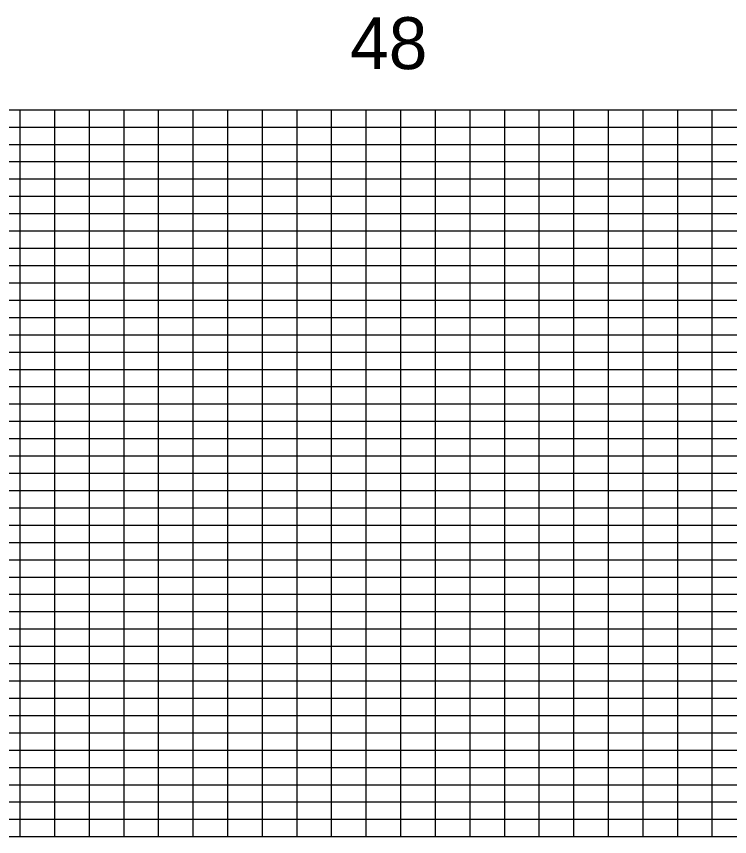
# Model space of a CAD drawing. Extents: x 1873632 to 1926512, y 813126 to 836257.
# Drawn here: x 1885508 to 1886538, y 820525 to 821710 of the extents above; entities that cross this region are included whole.
import ezdxf

# ---------------------------------------------------------------- set-up
doc = ezdxf.new("R2010")
doc.units = 0
doc.layers.add('RD_PD_WallFill', color=7, linetype='Continuous')

msp = doc.modelspace()

# ---------------------------------------------------------------- linework, layer by layer
at = {"layer": 'RD_PD_WallFill'}
for p, q in [((1883663.1, 821575.1), (1889013.1, 821575.1)), ((1885513.1, 820525.1), (1885513.1, 821575.1)), ((1885513.1, 820525.1), (1885513.1, 821575.1)), ((1885563.1, 820525.1), (1885563.1, 821575.1)), ((1885563.1, 820525.1), (1885563.1, 821575.1)), ((1885613.1, 820525.1), (1885613.1, 821575.1)), ((1885613.1, 820525.1), (1885613.1, 821575.1)), ((1885663.1, 820525.1), (1885663.1, 821575.1)), ((1885663.1, 820525.1), (1885663.1, 821575.1)), ((1885713.1, 820525.1), (1885713.1, 821575.1)), ((1885713.1, 820525.1), (1885713.1, 821575.1)), ((1885763.1, 820525.1), (1885763.1, 821575.1)), ((1885763.1, 820525.1), (1885763.1, 821575.1)), ((1885813.1, 820525.1), (1885813.1, 821575.1)), ((1885813.1, 820525.1), (1885813.1, 821575.1)), ((1885863.1, 820525.1), (1885863.1, 821575.1)), ((1885863.1, 820525.1), (1885863.1, 821575.1)), ((1885913.1, 820525.1), (1885913.1, 821575.1)), ((1885913.1, 820525.1), (1885913.1, 821575.1)), ((1885963.1, 820525.1), (1885963.1, 821575.1)), ((1885963.1, 820525.1), (1885963.1, 821575.1)), ((1886013.1, 820525.1), (1886013.1, 821575.1)), ((1886013.1, 820525.1), (1886013.1, 821575.1)), ((1886063.1, 820525.1), (1886063.1, 821575.1)), ((1886063.1, 820525.1), (1886063.1, 821575.1)), ((1886113.1, 820525.1), (1886113.1, 821575.1)), ((1886113.1, 820525.1), (1886113.1, 821575.1)), ((1886163.1, 820525.1), (1886163.1, 821575.1)), ((1886163.1, 820525.1), (1886163.1, 821575.1)), ((1886213.1, 820525.1), (1886213.1, 821575.1)), ((1886213.1, 820525.1), (1886213.1, 821575.1)), ((1886263.1, 820525.1), (1886263.1, 821575.1)), ((1886263.1, 820525.1), (1886263.1, 821575.1)), ((1886313.1, 820525.1), (1886313.1, 821575.1)), ((1886313.1, 820525.1), (1886313.1, 821575.1)), ((1886363.1, 820525.1), (1886363.1, 821575.1)), ((1886363.1, 820525.1), (1886363.1, 821575.1)), ((1886413.1, 820525.1), (1886413.1, 821575.1)), ((1886413.1, 820525.1), (1886413.1, 821575.1)), ((1886463.1, 820525.1), (1886463.1, 821575.1)), ((1886463.1, 820525.1), (1886463.1, 821575.1)), ((1886513.1, 820525.1), (1886513.1, 821575.1)), ((1886513.1, 820525.1), (1886513.1, 821575.1)), ((1884113.1, 821550.1), (1889013.1, 821550.1)), ((1884113.1, 821550.1), (1889013.1, 821550.1)), ((1884113.1, 821525.1), (1889013.1, 821525.1)), ((1884113.1, 821500.1), (1889013.1, 821500.1)), ((1884113.1, 821475.1), (1889013.1, 821475.1)), ((1884113.1, 821450.1), (1889013.1, 821450.1)), ((1883663.1, 821425.1), (1889013.1, 821425.1)), ((1883663.1, 821400.1), (1889013.1, 821400.1)), ((1883663.1, 821375.1), (1889013.1, 821375.1)), ((1883663.1, 821350.1), (1889013.1, 821350.1)), ((1883663.1, 821325.1), (1889013.1, 821325.1)), ((1883663.1, 821300.1), (1889013.1, 821300.1)), ((1883663.1, 821275.1), (1889013.1, 821275.1)), ((1883663.1, 821250.1), (1889013.1, 821250.1)), ((1883663.1, 821225.1), (1889013.1, 821225.1)), ((1883663.1, 821200.1), (1889013.1, 821200.1)), ((1883663.1, 821175.1), (1889013.1, 821175.1)), ((1883663.1, 821150.1), (1889013.1, 821150.1)), ((1883663.1, 821125.1), (1889013.1, 821125.1)), ((1883663.1, 821100.1), (1889013.1, 821100.1)), ((1883663.1, 821075.1), (1889013.1, 821075.1)), ((1883663.1, 821050.1), (1889013.1, 821050.1)), ((1883663.1, 821025.1), (1889013.1, 821025.1)), ((1883663.1, 821000.1), (1889013.1, 821000.1)), ((1883663.1, 820975.1), (1889013.1, 820975.1)), ((1883663.1, 820950.1), (1889013.1, 820950.1)), ((1883663.1, 820925.1), (1889013.1, 820925.1)), ((1883663.1, 820900.1), (1889013.1, 820900.1)), ((1883663.1, 820875.1), (1889013.1, 820875.1)), ((1883663.1, 820850.1), (1889013.1, 820850.1)), ((1883663.1, 820825.1), (1889013.1, 820825.1)), ((1883663.1, 820800.1), (1889013.1, 820800.1)), ((1883663.1, 820775.1), (1889013.1, 820775.1)), ((1883663.1, 820750.1), (1889013.1, 820750.1)), ((1883663.1, 820725.1), (1889013.1, 820725.1)), ((1883663.1, 820700.1), (1889013.1, 820700.1)), ((1883663.1, 820675.1), (1889013.1, 820675.1)), ((1883663.1, 820650.1), (1889013.1, 820650.1)), ((1883663.1, 820625.1), (1889013.1, 820625.1)), ((1883663.1, 820600.1), (1889013.1, 820600.1)), ((1883663.1, 820575.1), (1889013.1, 820575.1)), ((1883663.1, 820550.1), (1889013.1, 820550.1)), ((1883663.1, 820525.1), (1889013.1, 820525.1)), ((1883663.1, 820525.1), (1889013.1, 820525.1))]:
    msp.add_line(p, q, dxfattribs=at)

# ---------------------------------------------------------------- texts
msp.add_text('48', height=75, dxfattribs=at).set_placement((1885989.8, 821633.8))
msp.add_text('48', height=75, dxfattribs=at).set_placement((1885989.8, 821633.8))

doc.saveas('drawing.dxf')
